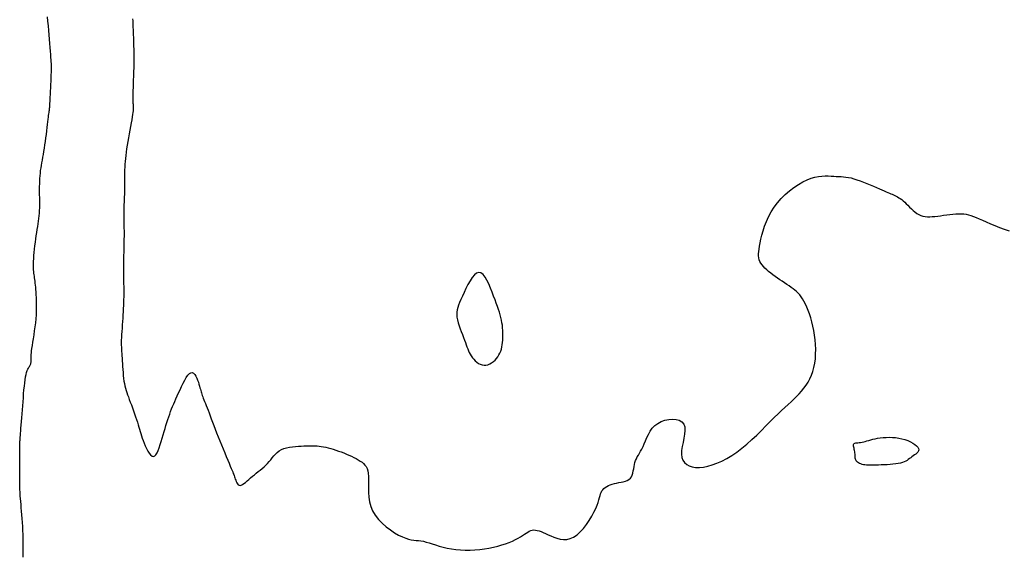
# Model space of a CAD drawing. Header units: millimetres. Extents: x 32690613 to 32693367, y 5343692 to 5344708.
# Tile 367 of 656: x 32692870 to 32692893, y 5343958 to 5343970. Entities that reach past the tile are written whole.
import ezdxf

# ---------------------------------------------------------------- set-up
doc = ezdxf.new("R2010")
doc.units = ezdxf.units.MM
doc.header["$LTSCALE"] = 20
doc.layers.add('02-DGM_HL_493.00', color=102, linetype='Continuous')

msp = doc.modelspace()

# ---------------------------------------------------------------- linework, layer by layer
at = {"layer": '02-DGM_HL_493.00', "elevation": 493, "flags": 128}
for points in [[(32692869.84, 5343957.535), (32692869.842, 5343957.593), (32692869.844, 5343957.66), (32692869.845, 5343957.734), (32692869.845, 5343957.815), (32692869.844, 5343957.9), (32692869.843, 5343957.99), (32692869.84, 5343958.083), (32692869.836, 5343958.177), (32692869.832, 5343958.272), (32692869.826, 5343958.367), (32692869.819, 5343958.46), (32692869.812, 5343958.552), (32692869.805, 5343958.64), (32692869.797, 5343958.723), (32692869.79, 5343958.802), (32692869.783, 5343958.875), (32692869.778, 5343958.941), (32692869.773, 5343959), (32692869.77, 5343959.053), (32692869.767, 5343959.102), (32692869.765, 5343959.15), (32692869.764, 5343959.198), (32692869.763, 5343959.248), (32692869.763, 5343959.302), (32692869.762, 5343959.363), (32692869.761, 5343959.431), (32692869.761, 5343959.506), (32692869.76, 5343959.584), (32692869.76, 5343959.664), (32692869.759, 5343959.745), (32692869.758, 5343959.822), (32692869.758, 5343959.896), (32692869.758, 5343959.962), (32692869.758, 5343960.02), (32692869.758, 5343960.071), (32692869.758, 5343960.115), (32692869.759, 5343960.153), (32692869.759, 5343960.187), (32692869.76, 5343960.216), (32692869.761, 5343960.244), (32692869.762, 5343960.269), (32692869.763, 5343960.295), (32692869.765, 5343960.32), (32692869.767, 5343960.349), (32692869.769, 5343960.38), (32692869.771, 5343960.416), (32692869.775, 5343960.458), (32692869.778, 5343960.508), (32692869.783, 5343960.566), (32692869.788, 5343960.633), (32692869.794, 5343960.709), (32692869.801, 5343960.792), (32692869.808, 5343960.881), (32692869.815, 5343960.975), (32692869.823, 5343961.071), (32692869.83, 5343961.169), (32692869.838, 5343961.268), (32692869.846, 5343961.365), (32692869.853, 5343961.461), (32692869.861, 5343961.553), (32692869.87, 5343961.641), (32692869.879, 5343961.723), (32692869.889, 5343961.798), (32692869.899, 5343961.866), (32692869.911, 5343961.925), (32692869.924, 5343961.974), (32692869.938, 5343962.015), (32692869.952, 5343962.048), (32692869.966, 5343962.075), (32692869.979, 5343962.098), (32692869.992, 5343962.117), (32692870.003, 5343962.133), (32692870.012, 5343962.149), (32692870.019, 5343962.166), (32692870.025, 5343962.182), (32692870.028, 5343962.199), (32692870.03, 5343962.216), (32692870.032, 5343962.234), (32692870.032, 5343962.251), (32692870.031, 5343962.269), (32692870.031, 5343962.287), (32692870.03, 5343962.305), (32692870.03, 5343962.325), (32692870.03, 5343962.347), (32692870.031, 5343962.373), (32692870.034, 5343962.406), (32692870.038, 5343962.445), (32692870.044, 5343962.493), (32692870.052, 5343962.55), (32692870.063, 5343962.618), (32692870.075, 5343962.696), (32692870.089, 5343962.781), (32692870.103, 5343962.873), (32692870.117, 5343962.968), (32692870.13, 5343963.066), (32692870.142, 5343963.164), (32692870.151, 5343963.261), (32692870.158, 5343963.355), (32692870.163, 5343963.446), (32692870.165, 5343963.533), (32692870.165, 5343963.616), (32692870.163, 5343963.695), (32692870.161, 5343963.769), (32692870.157, 5343963.839), (32692870.153, 5343963.904), (32692870.148, 5343963.964), (32692870.143, 5343964.019), (32692870.138, 5343964.07), (32692870.133, 5343964.118), (32692870.127, 5343964.162), (32692870.122, 5343964.204), (32692870.116, 5343964.243), (32692870.111, 5343964.282), (32692870.106, 5343964.319), (32692870.101, 5343964.357), (32692870.097, 5343964.395), (32692870.093, 5343964.436), (32692870.091, 5343964.48), (32692870.09, 5343964.527), (32692870.09, 5343964.581), (32692870.092, 5343964.64), (32692870.096, 5343964.706), (32692870.101, 5343964.778), (32692870.108, 5343964.854), (32692870.116, 5343964.934), (32692870.125, 5343965.015), (32692870.135, 5343965.097), (32692870.146, 5343965.178), (32692870.157, 5343965.256), (32692870.168, 5343965.332), (32692870.18, 5343965.404), (32692870.191, 5343965.474), (32692870.201, 5343965.541), (32692870.21, 5343965.607), (32692870.219, 5343965.671), (32692870.226, 5343965.735), (32692870.232, 5343965.798), (32692870.236, 5343965.86), (32692870.238, 5343965.923), (32692870.239, 5343965.986), (32692870.239, 5343966.049), (32692870.239, 5343966.112), (32692870.238, 5343966.176), (32692870.237, 5343966.239), (32692870.237, 5343966.304), (32692870.237, 5343966.369), (32692870.237, 5343966.434), (32692870.238, 5343966.499), (32692870.24, 5343966.565), (32692870.244, 5343966.63), (32692870.248, 5343966.694), (32692870.254, 5343966.758), (32692870.261, 5343966.822), (32692870.27, 5343966.884), (32692870.28, 5343966.946), (32692870.291, 5343967.009), (32692870.303, 5343967.073), (32692870.315, 5343967.139), (32692870.328, 5343967.207), (32692870.341, 5343967.279), (32692870.353, 5343967.355), (32692870.365, 5343967.436), (32692870.377, 5343967.519), (32692870.387, 5343967.605), (32692870.398, 5343967.689), (32692870.407, 5343967.772), (32692870.416, 5343967.851), (32692870.425, 5343967.925), (32692870.433, 5343967.992), (32692870.44, 5343968.051), (32692870.446, 5343968.102), (32692870.452, 5343968.146), (32692870.458, 5343968.184), (32692870.463, 5343968.218), (32692870.467, 5343968.247), (32692870.471, 5343968.274), (32692870.474, 5343968.299), (32692870.477, 5343968.322), (32692870.479, 5343968.347), (32692870.481, 5343968.373), (32692870.483, 5343968.402), (32692870.485, 5343968.437), (32692870.487, 5343968.477), (32692870.489, 5343968.526), (32692870.492, 5343968.583), (32692870.495, 5343968.651), (32692870.499, 5343968.726), (32692870.503, 5343968.807), (32692870.507, 5343968.889), (32692870.51, 5343968.971), (32692870.514, 5343969.05), (32692870.517, 5343969.123), (32692870.519, 5343969.187), (32692870.521, 5343969.24), (32692870.522, 5343969.284), (32692870.522, 5343969.322), (32692870.521, 5343969.359), (32692870.519, 5343969.395), (32692870.516, 5343969.435), (32692870.513, 5343969.482), (32692870.508, 5343969.539), (32692870.503, 5343969.607), (32692870.496, 5343969.686), (32692870.489, 5343969.775), (32692870.481, 5343969.871), (32692870.472, 5343969.973), (32692870.464, 5343970.079), (32692870.455, 5343970.188), (32692870.446, 5343970.297), (32692870.437, 5343970.405), (32692870.428, 5343970.51)], [(32692872.47, 5343970.465), (32692872.472, 5343970.418), (32692872.474, 5343970.377), (32692872.475, 5343970.339), (32692872.477, 5343970.301), (32692872.478, 5343970.26), (32692872.48, 5343970.212), (32692872.482, 5343970.155), (32692872.485, 5343970.087), (32692872.488, 5343970.008), (32692872.491, 5343969.92), (32692872.494, 5343969.824), (32692872.496, 5343969.723), (32692872.498, 5343969.618), (32692872.499, 5343969.51), (32692872.498, 5343969.402), (32692872.497, 5343969.296), (32692872.494, 5343969.191), (32692872.491, 5343969.09), (32692872.487, 5343968.994), (32692872.483, 5343968.903), (32692872.48, 5343968.819), (32692872.477, 5343968.743), (32692872.475, 5343968.675), (32692872.473, 5343968.617), (32692872.473, 5343968.568), (32692872.474, 5343968.527), (32692872.475, 5343968.492), (32692872.477, 5343968.462), (32692872.478, 5343968.436), (32692872.48, 5343968.412), (32692872.482, 5343968.39), (32692872.484, 5343968.368), (32692872.485, 5343968.345), (32692872.485, 5343968.32), (32692872.484, 5343968.291), (32692872.481, 5343968.256), (32692872.477, 5343968.215), (32692872.47, 5343968.167), (32692872.461, 5343968.109), (32692872.449, 5343968.041), (32692872.435, 5343967.964), (32692872.419, 5343967.881), (32692872.402, 5343967.792), (32692872.385, 5343967.701), (32692872.368, 5343967.609), (32692872.352, 5343967.517), (32692872.337, 5343967.427), (32692872.324, 5343967.342), (32692872.313, 5343967.261), (32692872.304, 5343967.184), (32692872.296, 5343967.11), (32692872.29, 5343967.039), (32692872.285, 5343966.971), (32692872.281, 5343966.905), (32692872.279, 5343966.841), (32692872.277, 5343966.78), (32692872.277, 5343966.719), (32692872.277, 5343966.66), (32692872.277, 5343966.601), (32692872.277, 5343966.543), (32692872.277, 5343966.486), (32692872.277, 5343966.427), (32692872.276, 5343966.369), (32692872.275, 5343966.309), (32692872.273, 5343966.249), (32692872.27, 5343966.188), (32692872.267, 5343966.126), (32692872.265, 5343966.064), (32692872.262, 5343966.002), (32692872.26, 5343965.939), (32692872.259, 5343965.877), (32692872.258, 5343965.814), (32692872.258, 5343965.752), (32692872.259, 5343965.689), (32692872.26, 5343965.626), (32692872.261, 5343965.563), (32692872.262, 5343965.499), (32692872.263, 5343965.435), (32692872.264, 5343965.371), (32692872.264, 5343965.306), (32692872.264, 5343965.241), (32692872.263, 5343965.176), (32692872.262, 5343965.11), (32692872.261, 5343965.045), (32692872.26, 5343964.981), (32692872.258, 5343964.917), (32692872.257, 5343964.854), (32692872.255, 5343964.792), (32692872.254, 5343964.731), (32692872.253, 5343964.67), (32692872.252, 5343964.611), (32692872.251, 5343964.552), (32692872.25, 5343964.494), (32692872.25, 5343964.437), (32692872.25, 5343964.38), (32692872.251, 5343964.324), (32692872.252, 5343964.268), (32692872.253, 5343964.211), (32692872.254, 5343964.155), (32692872.255, 5343964.097), (32692872.256, 5343964.038), (32692872.257, 5343963.979), (32692872.257, 5343963.917), (32692872.257, 5343963.853), (32692872.256, 5343963.788), (32692872.255, 5343963.72), (32692872.253, 5343963.651), (32692872.251, 5343963.579), (32692872.247, 5343963.506), (32692872.243, 5343963.43), (32692872.239, 5343963.352), (32692872.233, 5343963.273), (32692872.228, 5343963.192), (32692872.221, 5343963.112), (32692872.216, 5343963.032), (32692872.21, 5343962.955), (32692872.205, 5343962.88), (32692872.201, 5343962.809), (32692872.199, 5343962.744), (32692872.198, 5343962.684), (32692872.198, 5343962.629), (32692872.2, 5343962.577), (32692872.203, 5343962.526), (32692872.206, 5343962.476), (32692872.21, 5343962.425), (32692872.214, 5343962.371), (32692872.218, 5343962.313), (32692872.221, 5343962.249), (32692872.225, 5343962.182), (32692872.23, 5343962.111), (32692872.234, 5343962.039), (32692872.24, 5343961.967), (32692872.246, 5343961.896), (32692872.253, 5343961.827), (32692872.262, 5343961.763), (32692872.272, 5343961.703), (32692872.284, 5343961.647), (32692872.297, 5343961.594), (32692872.312, 5343961.542), (32692872.329, 5343961.491), (32692872.348, 5343961.438), (32692872.368, 5343961.382), (32692872.39, 5343961.323), (32692872.414, 5343961.259), (32692872.44, 5343961.191), (32692872.466, 5343961.121), (32692872.492, 5343961.049), (32692872.518, 5343960.977), (32692872.543, 5343960.907), (32692872.566, 5343960.839), (32692872.586, 5343960.775), (32692872.604, 5343960.715), (32692872.62, 5343960.66), (32692872.635, 5343960.606), (32692872.649, 5343960.555), (32692872.664, 5343960.503), (32692872.68, 5343960.45), (32692872.699, 5343960.394), (32692872.72, 5343960.335), (32692872.745, 5343960.271), (32692872.773, 5343960.206), (32692872.804, 5343960.142), (32692872.837, 5343960.082), (32692872.87, 5343960.031), (32692872.904, 5343959.99), (32692872.938, 5343959.964), (32692872.971, 5343959.956), (32692873.001, 5343959.967), (32692873.031, 5343959.996), (32692873.058, 5343960.04), (32692873.085, 5343960.097), (32692873.11, 5343960.164), (32692873.135, 5343960.238), (32692873.158, 5343960.316), (32692873.182, 5343960.395), (32692873.204, 5343960.473), (32692873.227, 5343960.55), (32692873.249, 5343960.625), (32692873.271, 5343960.699), (32692873.294, 5343960.77), (32692873.316, 5343960.84), (32692873.338, 5343960.907), (32692873.361, 5343960.972), (32692873.384, 5343961.034), (32692873.407, 5343961.095), (32692873.431, 5343961.155), (32692873.457, 5343961.215), (32692873.484, 5343961.277), (32692873.512, 5343961.341), (32692873.542, 5343961.409), (32692873.575, 5343961.48), (32692873.609, 5343961.557), (32692873.646, 5343961.635), (32692873.684, 5343961.712), (32692873.722, 5343961.785), (32692873.76, 5343961.85), (32692873.798, 5343961.904), (32692873.835, 5343961.944), (32692873.87, 5343961.966), (32692873.903, 5343961.969), (32692873.934, 5343961.954), (32692873.962, 5343961.925), (32692873.987, 5343961.885), (32692874.011, 5343961.838), (32692874.031, 5343961.787), (32692874.05, 5343961.736), (32692874.065, 5343961.687), (32692874.078, 5343961.643), (32692874.089, 5343961.605), (32692874.099, 5343961.57), (32692874.107, 5343961.539), (32692874.116, 5343961.509), (32692874.124, 5343961.48), (32692874.133, 5343961.451), (32692874.143, 5343961.421), (32692874.155, 5343961.388), (32692874.169, 5343961.353), (32692874.184, 5343961.314), (32692874.201, 5343961.272), (32692874.22, 5343961.227), (32692874.24, 5343961.177), (32692874.261, 5343961.122), (32692874.284, 5343961.063), (32692874.308, 5343960.999), (32692874.334, 5343960.93), (32692874.361, 5343960.856), (32692874.39, 5343960.778), (32692874.421, 5343960.696), (32692874.453, 5343960.61), (32692874.488, 5343960.52), (32692874.524, 5343960.426), (32692874.563, 5343960.33), (32692874.603, 5343960.233), (32692874.643, 5343960.136), (32692874.682, 5343960.041), (32692874.721, 5343959.95), (32692874.756, 5343959.866), (32692874.789, 5343959.789), (32692874.817, 5343959.722), (32692874.841, 5343959.666), (32692874.86, 5343959.62), (32692874.876, 5343959.581), (32692874.889, 5343959.548), (32692874.9, 5343959.52), (32692874.909, 5343959.494), (32692874.918, 5343959.468), (32692874.926, 5343959.441), (32692874.936, 5343959.412), (32692874.946, 5343959.381), (32692874.958, 5343959.35), (32692874.972, 5343959.321), (32692874.988, 5343959.295), (32692875.006, 5343959.275), (32692875.027, 5343959.263), (32692875.052, 5343959.259), (32692875.079, 5343959.265), (32692875.11, 5343959.28), (32692875.144, 5343959.303), (32692875.181, 5343959.331), (32692875.22, 5343959.365), (32692875.261, 5343959.402), (32692875.304, 5343959.44), (32692875.349, 5343959.479), (32692875.395, 5343959.516), (32692875.442, 5343959.553), (32692875.489, 5343959.59), (32692875.536, 5343959.627), (32692875.582, 5343959.664), (32692875.627, 5343959.703), (32692875.671, 5343959.743), (32692875.712, 5343959.785), (32692875.751, 5343959.829), (32692875.788, 5343959.875), (32692875.825, 5343959.921), (32692875.863, 5343959.966), (32692875.903, 5343960.01), (32692875.946, 5343960.05), (32692875.994, 5343960.086), (32692876.047, 5343960.118), (32692876.106, 5343960.143), (32692876.171, 5343960.163), (32692876.239, 5343960.178), (32692876.31, 5343960.189), (32692876.381, 5343960.196), (32692876.452, 5343960.202), (32692876.52, 5343960.205), (32692876.585, 5343960.208), (32692876.645, 5343960.21), (32692876.701, 5343960.212), (32692876.753, 5343960.213), (32692876.804, 5343960.213), (32692876.853, 5343960.212), (32692876.902, 5343960.209), (32692876.951, 5343960.204), (32692877.003, 5343960.197), (32692877.056, 5343960.187), (32692877.112, 5343960.175), (32692877.171, 5343960.161), (32692877.23, 5343960.145), (32692877.292, 5343960.127), (32692877.354, 5343960.107), (32692877.417, 5343960.085), (32692877.48, 5343960.062), (32692877.544, 5343960.038), (32692877.607, 5343960.013), (32692877.668, 5343959.986), (32692877.728, 5343959.959), (32692877.786, 5343959.931), (32692877.841, 5343959.902), (32692877.892, 5343959.873), (32692877.939, 5343959.844), (32692877.982, 5343959.814), (32692878.02, 5343959.783), (32692878.052, 5343959.748), (32692878.08, 5343959.709), (32692878.102, 5343959.663), (32692878.12, 5343959.611), (32692878.131, 5343959.549), (32692878.137, 5343959.476), (32692878.138, 5343959.393), (32692878.136, 5343959.299), (32692878.134, 5343959.198), (32692878.135, 5343959.091), (32692878.143, 5343958.98), (32692878.161, 5343958.868), (32692878.191, 5343958.756), (32692878.236, 5343958.646), (32692878.299, 5343958.541), (32692878.377, 5343958.442), (32692878.466, 5343958.35), (32692878.562, 5343958.265), (32692878.663, 5343958.188), (32692878.763, 5343958.122), (32692878.86, 5343958.065), (32692878.95, 5343958.021), (32692879.03, 5343957.988), (32692879.101, 5343957.966), (32692879.165, 5343957.952), (32692879.224, 5343957.943), (32692879.281, 5343957.937), (32692879.337, 5343957.932), (32692879.394, 5343957.926), (32692879.455, 5343957.916), (32692879.52, 5343957.899), (32692879.592, 5343957.879), (32692879.668, 5343957.854), (32692879.75, 5343957.828), (32692879.837, 5343957.801), (32692879.929, 5343957.776), (32692880.026, 5343957.753), (32692880.129, 5343957.733), (32692880.236, 5343957.719), (32692880.347, 5343957.71), (32692880.461, 5343957.707), (32692880.576, 5343957.707), (32692880.692, 5343957.713), (32692880.808, 5343957.723), (32692880.921, 5343957.737), (32692881.031, 5343957.755), (32692881.138, 5343957.776), (32692881.24, 5343957.801), (32692881.337, 5343957.829), (32692881.429, 5343957.859), (32692881.514, 5343957.891), (32692881.594, 5343957.923), (32692881.666, 5343957.957), (32692881.731, 5343957.991), (32692881.789, 5343958.024), (32692881.84, 5343958.056), (32692881.885, 5343958.087), (32692881.926, 5343958.115), (32692881.964, 5343958.139), (32692882, 5343958.159), (32692882.035, 5343958.175), (32692882.071, 5343958.185), (32692882.108, 5343958.188), (32692882.147, 5343958.186), (32692882.189, 5343958.178), (32692882.233, 5343958.165), (32692882.281, 5343958.148), (32692882.333, 5343958.126), (32692882.39, 5343958.102), (32692882.451, 5343958.074), (32692882.517, 5343958.045), (32692882.588, 5343958.016), (32692882.662, 5343957.99), (32692882.74, 5343957.971), (32692882.819, 5343957.961), (32692882.901, 5343957.963), (32692882.983, 5343957.98), (32692883.065, 5343958.015), (32692883.146, 5343958.07), (32692883.225, 5343958.141), (32692883.301, 5343958.225), (32692883.372, 5343958.319), (32692883.439, 5343958.417), (32692883.498, 5343958.517), (32692883.55, 5343958.613), (32692883.594, 5343958.703), (32692883.627, 5343958.782), (32692883.653, 5343958.852), (32692883.672, 5343958.914), (32692883.688, 5343958.967), (32692883.7, 5343959.014), (32692883.713, 5343959.055), (32692883.727, 5343959.092), (32692883.744, 5343959.126), (32692883.766, 5343959.156), (32692883.793, 5343959.185), (32692883.825, 5343959.211), (32692883.861, 5343959.234), (32692883.901, 5343959.256), (32692883.945, 5343959.274), (32692883.993, 5343959.29), (32692884.043, 5343959.304), (32692884.096, 5343959.315), (32692884.15, 5343959.326), (32692884.204, 5343959.336), (32692884.256, 5343959.347), (32692884.307, 5343959.361), (32692884.353, 5343959.379), (32692884.393, 5343959.401), (32692884.427, 5343959.43), (32692884.453, 5343959.466), (32692884.473, 5343959.508), (32692884.487, 5343959.555), (32692884.498, 5343959.605), (32692884.507, 5343959.657), (32692884.516, 5343959.709), (32692884.525, 5343959.761), (32692884.537, 5343959.81), (32692884.553, 5343959.856), (32692884.572, 5343959.899), (32692884.594, 5343959.942), (32692884.619, 5343959.985), (32692884.646, 5343960.03), (32692884.673, 5343960.079), (32692884.702, 5343960.133), (32692884.731, 5343960.193), (32692884.76, 5343960.26), (32692884.79, 5343960.333), (32692884.823, 5343960.408), (32692884.86, 5343960.484), (32692884.903, 5343960.559), (32692884.954, 5343960.63), (32692885.014, 5343960.694), (32692885.084, 5343960.749), (32692885.166, 5343960.793), (32692885.255, 5343960.825), (32692885.348, 5343960.845), (32692885.44, 5343960.851), (32692885.527, 5343960.844), (32692885.603, 5343960.822), (32692885.666, 5343960.784), (32692885.711, 5343960.731), (32692885.734, 5343960.662), (32692885.739, 5343960.58), (32692885.73, 5343960.489), (32692885.713, 5343960.391), (32692885.693, 5343960.29), (32692885.673, 5343960.19), (32692885.659, 5343960.095), (32692885.655, 5343960.006), (32692885.666, 5343959.929), (32692885.691, 5343959.862), (32692885.729, 5343959.806), (32692885.78, 5343959.761), (32692885.841, 5343959.727), (32692885.914, 5343959.704), (32692885.995, 5343959.691), (32692886.085, 5343959.69), (32692886.182, 5343959.699), (32692886.286, 5343959.718), (32692886.395, 5343959.749), (32692886.508, 5343959.79), (32692886.625, 5343959.841), (32692886.745, 5343959.903), (32692886.866, 5343959.976), (32692886.988, 5343960.059), (32692887.109, 5343960.151), (32692887.229, 5343960.252), (32692887.348, 5343960.359), (32692887.463, 5343960.468), (32692887.575, 5343960.578), (32692887.684, 5343960.687), (32692887.787, 5343960.791), (32692887.885, 5343960.888), (32692887.976, 5343960.977), (32692888.062, 5343961.057), (32692888.142, 5343961.132), (32692888.218, 5343961.202), (32692888.289, 5343961.268), (32692888.356, 5343961.332), (32692888.421, 5343961.395), (32692888.482, 5343961.459), (32692888.541, 5343961.525), (32692888.596, 5343961.594), (32692888.649, 5343961.666), (32692888.697, 5343961.742), (32692888.741, 5343961.822), (32692888.779, 5343961.906), (32692888.812, 5343961.997), (32692888.838, 5343962.093), (32692888.858, 5343962.195), (32692888.871, 5343962.302), (32692888.878, 5343962.413), (32692888.879, 5343962.527), (32692888.874, 5343962.642), (32692888.865, 5343962.756), (32692888.851, 5343962.87), (32692888.833, 5343962.98), (32692888.812, 5343963.087), (32692888.787, 5343963.189), (32692888.759, 5343963.286), (32692888.729, 5343963.377), (32692888.698, 5343963.463), (32692888.665, 5343963.542), (32692888.631, 5343963.615), (32692888.598, 5343963.68), (32692888.564, 5343963.737), (32692888.53, 5343963.788), (32692888.496, 5343963.833), (32692888.46, 5343963.874), (32692888.422, 5343963.912), (32692888.382, 5343963.947), (32692888.339, 5343963.981), (32692888.293, 5343964.015), (32692888.243, 5343964.05), (32692888.189, 5343964.087), (32692888.134, 5343964.124), (32692888.077, 5343964.161), (32692888.019, 5343964.2), (32692887.961, 5343964.239), (32692887.905, 5343964.278), (32692887.85, 5343964.318), (32692887.798, 5343964.357), (32692887.748, 5343964.397), (32692887.702, 5343964.437), (32692887.661, 5343964.477), (32692887.623, 5343964.517), (32692887.59, 5343964.558), (32692887.562, 5343964.598), (32692887.539, 5343964.639), (32692887.523, 5343964.68), (32692887.512, 5343964.723), (32692887.506, 5343964.769), (32692887.506, 5343964.818), (32692887.51, 5343964.874), (32692887.518, 5343964.935), (32692887.53, 5343965.005), (32692887.546, 5343965.084), (32692887.565, 5343965.173), (32692887.589, 5343965.271), (32692887.618, 5343965.376), (32692887.653, 5343965.485), (32692887.696, 5343965.599), (32692887.747, 5343965.713), (32692887.807, 5343965.827), (32692887.878, 5343965.939), (32692887.959, 5343966.047), (32692888.05, 5343966.15), (32692888.148, 5343966.247), (32692888.251, 5343966.336), (32692888.357, 5343966.417), (32692888.463, 5343966.488), (32692888.569, 5343966.549), (32692888.671, 5343966.598), (32692888.769, 5343966.635), (32692888.861, 5343966.661), (32692888.948, 5343966.678), (32692889.03, 5343966.687), (32692889.108, 5343966.69), (32692889.181, 5343966.69), (32692889.25, 5343966.687), (32692889.314, 5343966.683), (32692889.375, 5343966.681), (32692889.433, 5343966.678), (32692889.49, 5343966.676), (32692889.547, 5343966.671), (32692889.604, 5343966.665), (32692889.664, 5343966.656), (32692889.728, 5343966.643), (32692889.796, 5343966.625), (32692889.87, 5343966.601), (32692889.948, 5343966.574), (32692890.029, 5343966.543), (32692890.111, 5343966.51), (32692890.191, 5343966.476), (32692890.269, 5343966.442), (32692890.343, 5343966.41), (32692890.41, 5343966.381), (32692890.47, 5343966.355), (32692890.523, 5343966.332), (32692890.57, 5343966.312), (32692890.612, 5343966.295), (32692890.65, 5343966.279), (32692890.684, 5343966.264), (32692890.717, 5343966.25), (32692890.749, 5343966.236), (32692890.781, 5343966.221), (32692890.813, 5343966.205), (32692890.846, 5343966.188), (32692890.879, 5343966.169), (32692890.912, 5343966.147), (32692890.947, 5343966.122), (32692890.982, 5343966.094), (32692891.018, 5343966.062), (32692891.056, 5343966.025), (32692891.095, 5343965.986), (32692891.135, 5343965.945), (32692891.177, 5343965.904), (32692891.22, 5343965.864), (32692891.265, 5343965.827), (32692891.31, 5343965.793), (32692891.358, 5343965.765), (32692891.406, 5343965.744), (32692891.457, 5343965.728), (32692891.509, 5343965.718), (32692891.563, 5343965.713), (32692891.62, 5343965.712), (32692891.68, 5343965.714), (32692891.743, 5343965.72), (32692891.81, 5343965.727), (32692891.88, 5343965.737), (32692891.952, 5343965.747), (32692892.026, 5343965.757), (32692892.1, 5343965.767), (32692892.174, 5343965.775), (32692892.246, 5343965.782), (32692892.314, 5343965.785), (32692892.379, 5343965.785), (32692892.44, 5343965.781), (32692892.497, 5343965.773), (32692892.553, 5343965.76), (32692892.61, 5343965.742), (32692892.67, 5343965.72), (32692892.735, 5343965.694), (32692892.806, 5343965.662), (32692892.886, 5343965.626), (32692892.976, 5343965.586), (32692893.075, 5343965.542), (32692893.181, 5343965.498), (32692893.293, 5343965.454), (32692893.409, 5343965.413), (32692893.527, 5343965.376)]]:
    msp.add_lwpolyline(points, dxfattribs=at)
for points in [[(32692880.787, 5343964.375), (32692880.734, 5343964.358), (32692880.681, 5343964.316), (32692880.628, 5343964.252), (32692880.576, 5343964.172), (32692880.525, 5343964.083), (32692880.477, 5343963.988), (32692880.433, 5343963.893), (32692880.392, 5343963.804), (32692880.356, 5343963.724), (32692880.325, 5343963.653), (32692880.3, 5343963.588), (32692880.28, 5343963.528), (32692880.266, 5343963.472), (32692880.258, 5343963.416), (32692880.256, 5343963.358), (32692880.262, 5343963.298), (32692880.274, 5343963.234), (32692880.291, 5343963.166), (32692880.313, 5343963.095), (32692880.338, 5343963.023), (32692880.365, 5343962.952), (32692880.393, 5343962.881), (32692880.42, 5343962.814), (32692880.444, 5343962.75), (32692880.466, 5343962.69), (32692880.485, 5343962.636), (32692880.503, 5343962.585), (32692880.521, 5343962.537), (32692880.539, 5343962.492), (32692880.558, 5343962.449), (32692880.579, 5343962.407), (32692880.604, 5343962.367), (32692880.633, 5343962.326), (32692880.665, 5343962.287), (32692880.7, 5343962.251), (32692880.739, 5343962.218), (32692880.78, 5343962.189), (32692880.823, 5343962.167), (32692880.867, 5343962.152), (32692880.913, 5343962.145), (32692880.959, 5343962.147), (32692881.005, 5343962.158), (32692881.051, 5343962.176), (32692881.095, 5343962.201), (32692881.137, 5343962.231), (32692881.176, 5343962.266), (32692881.212, 5343962.305), (32692881.244, 5343962.347), (32692881.271, 5343962.391), (32692881.294, 5343962.437), (32692881.313, 5343962.484), (32692881.328, 5343962.533), (32692881.341, 5343962.584), (32692881.35, 5343962.637), (32692881.357, 5343962.691), (32692881.362, 5343962.746), (32692881.365, 5343962.804), (32692881.367, 5343962.862), (32692881.366, 5343962.922), (32692881.364, 5343962.982), (32692881.359, 5343963.043), (32692881.353, 5343963.105), (32692881.343, 5343963.167), (32692881.332, 5343963.229), (32692881.318, 5343963.291), (32692881.301, 5343963.354), (32692881.281, 5343963.419), (32692881.259, 5343963.487), (32692881.234, 5343963.558), (32692881.207, 5343963.635), (32692881.176, 5343963.717), (32692881.143, 5343963.805), (32692881.106, 5343963.901), (32692881.067, 5343963.999), (32692881.026, 5343964.096), (32692880.982, 5343964.185), (32692880.936, 5343964.262), (32692880.888, 5343964.323), (32692880.838, 5343964.362)], [(32692890.391, 5343959.747), (32692890.331, 5343959.744), (32692890.276, 5343959.743), (32692890.226, 5343959.741), (32692890.179, 5343959.741), (32692890.136, 5343959.742), (32692890.096, 5343959.745), (32692890.059, 5343959.749), (32692890.024, 5343959.755), (32692889.992, 5343959.763), (32692889.961, 5343959.773), (32692889.933, 5343959.785), (32692889.908, 5343959.799), (32692889.886, 5343959.814), (32692889.867, 5343959.831), (32692889.852, 5343959.85), (32692889.84, 5343959.87), (32692889.832, 5343959.891), (32692889.828, 5343959.913), (32692889.825, 5343959.936), (32692889.824, 5343959.961), (32692889.824, 5343959.986), (32692889.824, 5343960.012), (32692889.822, 5343960.039), (32692889.819, 5343960.066), (32692889.814, 5343960.095), (32692889.807, 5343960.123), (32692889.8, 5343960.15), (32692889.793, 5343960.177), (32692889.788, 5343960.201), (32692889.785, 5343960.223), (32692889.786, 5343960.242), (32692889.792, 5343960.257), (32692889.803, 5343960.268), (32692889.819, 5343960.275), (32692889.84, 5343960.28), (32692889.865, 5343960.283), (32692889.894, 5343960.285), (32692889.925, 5343960.287), (32692889.959, 5343960.29), (32692889.995, 5343960.296), (32692890.032, 5343960.304), (32692890.07, 5343960.314), (32692890.111, 5343960.326), (32692890.155, 5343960.339), (32692890.201, 5343960.353), (32692890.252, 5343960.366), (32692890.307, 5343960.379), (32692890.366, 5343960.391), (32692890.431, 5343960.4), (32692890.5, 5343960.408), (32692890.572, 5343960.413), (32692890.647, 5343960.414), (32692890.723, 5343960.412), (32692890.8, 5343960.406), (32692890.876, 5343960.396), (32692890.95, 5343960.38), (32692891.023, 5343960.36), (32692891.091, 5343960.335), (32692891.155, 5343960.307), (32692891.212, 5343960.276), (32692891.261, 5343960.243), (32692891.301, 5343960.21), (32692891.331, 5343960.177), (32692891.349, 5343960.146), (32692891.354, 5343960.116), (32692891.348, 5343960.088), (32692891.334, 5343960.061), (32692891.311, 5343960.036), (32692891.284, 5343960.012), (32692891.253, 5343959.989), (32692891.221, 5343959.967), (32692891.19, 5343959.945), (32692891.161, 5343959.923), (32692891.132, 5343959.901), (32692891.104, 5343959.88), (32692891.075, 5343959.86), (32692891.043, 5343959.842), (32692891.007, 5343959.824), (32692890.966, 5343959.809), (32692890.918, 5343959.795), (32692890.862, 5343959.784), (32692890.801, 5343959.774), (32692890.735, 5343959.767), (32692890.665, 5343959.761), (32692890.595, 5343959.756), (32692890.525, 5343959.752), (32692890.456, 5343959.749)]]:
    msp.add_lwpolyline(points, close=True, dxfattribs=at)

doc.saveas('drawing.dxf')
